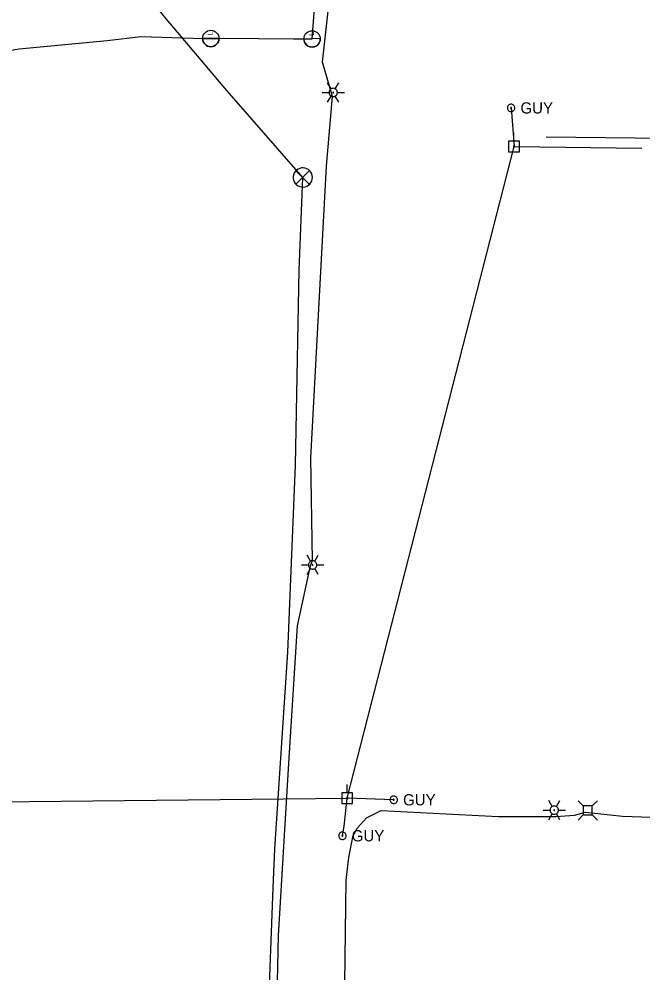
# Model space of a CAD drawing. Extents: x 596028 to 606371, y 330010 to 403088.
# Drawn here: x 604372 to 604585.6, y 338728.3 to 339055.2 of the extents above; entities that cross this region are included whole.
import ezdxf

# ---------------------------------------------------------------- set-up
doc = ezdxf.new("R2010")
doc.units = 0
for name, color, linetype in [('E_FTMS', 7, 'Continuous'), ('E_FTMS_Conduit', 7, 'Continuous'), ('E_LTG', 7, 'Continuous'), ('E_LTG_CID', 7, 'Continuous'), ('E_UTL_EGuyWire', 7, 'Continuous'), ('E_UTL_EPowerPole', 7, 'Continuous'), ('E_UTL_Overhead', 7, 'Continuous'), ('E_UTL_T', 7, 'Continuous'), ('E_UTL_T_UG', 7, 'Continuous')]:
    doc.layers.add(name, color=color, linetype=linetype)

# ---------------------------------------------------------------- blocks, each defined once
blk = doc.blocks.new('_U283')
at = {"layer": 'E_LTG'}
blk.add_lwpolyline([(0.001, -0.171), (0.001, 0.172)], dxfattribs=at)
blk.add_circle((0.001, 0), 0.171, dxfattribs=at)
blk.add_arc((0.001, 0), 0.171, 90, 270, dxfattribs=at)
blk.add_text('L', height=0.108, dxfattribs=at).set_placement((0.066, -0.042))
blk = doc.blocks.new('_U284')
at = {"layer": 'E_LTG'}
blk.add_lwpolyline([(0.001, -0.171), (0.001, 0.172)], dxfattribs=at)
blk.add_circle((0.001, 0), 0.171, dxfattribs=at)
blk.add_arc((0.001, 0), 0.171, 90, 270, dxfattribs=at)
blk.add_text('L', height=0.108, dxfattribs=at).set_placement((0.066, -0.042))

msp = doc.modelspace()

# ---------------------------------------------------------------- linework, layer by layer
at = {"layer": 'E_FTMS'}
for points in [[(604472.47, 339000.91), (604472.41, 339001.53), (604472.23, 339002.14), (604471.94, 339002.69), (604471.56, 339003.19), (604471.08, 339003.6), (604470.54, 339003.91), (604469.95, 339004.12), (604469.33, 339004.21), (604468.7, 339004.18), (604468.09, 339004.03), (604467.52, 339003.77), (604467.01, 339003.4), (604466.57, 339002.95), (604466.23, 339002.42), (604466, 339001.84), (604465.88, 339001.22), (604465.88, 339000.6), (604466, 338999.98), (604466.23, 338999.4), (604466.57, 338998.87), (604467.01, 338998.42), (604467.52, 338998.05), (604468.09, 338997.79), (604468.7, 338997.64), (604469.33, 338997.61), (604469.95, 338997.7), (604470.54, 338997.91), (604471.08, 338998.22), (604471.56, 338998.63), (604471.94, 338999.12), (604472.23, 338999.68), (604472.41, 339000.28), (604472.47, 339000.91)], [(604471.43, 339003.24), (604466.82, 338998.59)], [(604466.82, 339003.2), (604471.47, 338998.54)]]:
    msp.add_lwpolyline(points, dxfattribs=at)
at = {"layer": 'E_FTMS_Conduit'}
msp.add_lwpolyline([(604482.26, 338261.55), (604473.93, 338334.41), (604464.29, 338400.61), (604460.79, 338428.69), (604454.21, 338489.14), (604450.76, 338535.77), (604450.59, 338564.2), (604449.65, 338594.55), (604451.53, 338620.45), (604457.08, 338705.91), (604458.98, 338757.42), (604459.6, 338770.85), (604464.03, 338838.22), (604466.7, 338902.27), (604467.92, 338969.11), (604469.17, 339000.91), (604443.18, 339030.65), (604422.51, 339055.17), (604397.22, 339086.29), (604379.91, 339100.81)], dxfattribs=at)
at = {"layer": 'E_LTG'}
for points in [[(604478.86, 339031.27), (604477.66, 339033.33)], [(604481, 339030.03), (604480.97, 339030.3), (604480.9, 339030.56), (604480.77, 339030.8), (604480.6, 339031.01), (604480.4, 339031.19), (604480.16, 339031.33), (604479.91, 339031.42), (604479.64, 339031.46), (604479.37, 339031.44), (604479.1, 339031.38), (604478.86, 339031.27), (604478.63, 339031.11), (604478.45, 339030.91), (604478.3, 339030.68), (604478.2, 339030.43), (604478.15, 339030.16), (604478.15, 339029.89), (604478.2, 339029.63), (604478.3, 339029.37), (604478.45, 339029.14), (604478.63, 339028.95), (604478.86, 339028.79), (604479.1, 339028.68), (604479.37, 339028.61), (604479.64, 339028.6), (604479.91, 339028.64), (604480.16, 339028.73), (604480.4, 339028.86), (604480.6, 339029.04), (604480.77, 339029.26), (604480.9, 339029.5), (604480.97, 339029.76), (604481, 339030.03)], [(604481, 339030.03), (604480.97, 339030.3), (604480.9, 339030.56), (604480.77, 339030.8), (604480.6, 339031.01), (604480.4, 339031.19), (604480.16, 339031.33), (604479.91, 339031.42), (604479.64, 339031.46), (604479.37, 339031.44), (604479.1, 339031.38), (604478.86, 339031.27), (604478.63, 339031.11), (604478.45, 339030.91), (604478.3, 339030.68), (604478.2, 339030.43), (604478.15, 339030.16), (604478.15, 339029.89), (604478.2, 339029.63), (604478.3, 339029.37), (604478.45, 339029.14), (604478.63, 339028.95), (604478.86, 339028.79), (604479.1, 339028.68), (604479.37, 339028.61), (604479.64, 339028.6), (604479.91, 339028.64), (604480.16, 339028.73), (604480.4, 339028.86), (604480.6, 339029.04), (604480.77, 339029.26), (604480.9, 339029.5), (604480.97, 339029.76), (604481, 339030.03)], [(604481, 339030.03), (604480.97, 339030.3), (604480.9, 339030.56), (604480.77, 339030.8), (604480.6, 339031.01), (604480.4, 339031.19), (604480.16, 339031.33), (604479.91, 339031.42), (604479.64, 339031.46), (604479.37, 339031.44), (604479.1, 339031.38), (604478.86, 339031.27), (604478.63, 339031.11), (604478.45, 339030.91), (604478.3, 339030.68), (604478.2, 339030.43), (604478.15, 339030.16), (604478.15, 339029.89), (604478.2, 339029.63), (604478.3, 339029.37), (604478.45, 339029.14), (604478.63, 339028.95), (604478.86, 339028.79), (604479.1, 339028.68), (604479.37, 339028.61), (604479.64, 339028.6), (604479.91, 339028.64), (604480.16, 339028.73), (604480.4, 339028.86), (604480.6, 339029.04), (604480.77, 339029.26), (604480.9, 339029.5), (604480.97, 339029.76), (604481, 339030.03)], [(604480.28, 339031.27), (604481.48, 339033.33)], [(604475.76, 339030.03), (604478.14, 339030.03)], [(604477.66, 339026.73), (604478.86, 339028.79)], [(604479.69, 339030.03), (604479.69, 339030.05), (604479.68, 339030.07), (604479.67, 339030.09), (604479.66, 339030.11), (604479.64, 339030.12), (604479.62, 339030.14), (604479.6, 339030.14), (604479.58, 339030.15), (604479.55, 339030.15), (604479.53, 339030.14), (604479.51, 339030.13), (604479.49, 339030.12), (604479.48, 339030.1), (604479.46, 339030.08), (604479.46, 339030.06), (604479.45, 339030.04), (604479.45, 339030.02), (604479.46, 339029.99), (604479.46, 339029.97), (604479.48, 339029.95), (604479.49, 339029.94), (604479.51, 339029.92), (604479.53, 339029.92), (604479.55, 339029.91), (604479.58, 339029.91), (604479.6, 339029.91), (604479.62, 339029.92), (604479.64, 339029.93), (604479.66, 339029.95), (604479.67, 339029.96), (604479.68, 339029.98), (604479.69, 339030.01), (604479.69, 339030.03)], [(604481.48, 339026.73), (604480.28, 339028.79)], [(604481, 339030.03), (604483.38, 339030.03)], [(604471.8, 338869.35), (604470.61, 338871.41)], [(604473.23, 338869.35), (604474.42, 338871.41)], [(604468.71, 338868.11), (604471.09, 338868.11)], [(604473.95, 338868.11), (604473.92, 338868.38), (604473.84, 338868.64), (604473.72, 338868.88), (604473.55, 338869.09), (604473.35, 338869.27), (604473.11, 338869.41), (604472.85, 338869.5), (604472.59, 338869.54), (604472.31, 338869.52), (604472.05, 338869.46), (604471.8, 338869.35), (604471.58, 338869.19), (604471.39, 338868.99), (604471.25, 338868.76), (604471.15, 338868.51), (604471.1, 338868.24), (604471.1, 338867.97), (604471.15, 338867.71), (604471.25, 338867.45), (604471.39, 338867.22), (604471.58, 338867.03), (604471.8, 338866.87), (604472.05, 338866.76), (604472.31, 338866.69), (604472.59, 338866.68), (604472.85, 338866.72), (604473.11, 338866.81), (604473.35, 338866.94), (604473.55, 338867.12), (604473.72, 338867.34), (604473.84, 338867.58), (604473.92, 338867.84), (604473.95, 338868.11)], [(604473.95, 338868.11), (604473.92, 338868.38), (604473.84, 338868.64), (604473.72, 338868.88), (604473.55, 338869.09), (604473.35, 338869.27), (604473.11, 338869.41), (604472.85, 338869.5), (604472.59, 338869.54), (604472.31, 338869.52), (604472.05, 338869.46), (604471.8, 338869.35), (604471.58, 338869.19), (604471.39, 338868.99), (604471.25, 338868.76), (604471.15, 338868.51), (604471.1, 338868.24), (604471.1, 338867.97), (604471.15, 338867.71), (604471.25, 338867.45), (604471.39, 338867.22), (604471.58, 338867.03), (604471.8, 338866.87), (604472.05, 338866.76), (604472.31, 338866.69), (604472.59, 338866.68), (604472.85, 338866.72), (604473.11, 338866.81), (604473.35, 338866.94), (604473.55, 338867.12), (604473.72, 338867.34), (604473.84, 338867.58), (604473.92, 338867.84), (604473.95, 338868.11)], [(604473.95, 338868.11), (604473.92, 338868.38), (604473.84, 338868.64), (604473.72, 338868.88), (604473.55, 338869.09), (604473.35, 338869.27), (604473.11, 338869.41), (604472.85, 338869.5), (604472.59, 338869.54), (604472.31, 338869.52), (604472.05, 338869.46), (604471.8, 338869.35), (604471.58, 338869.19), (604471.39, 338868.99), (604471.25, 338868.76), (604471.15, 338868.51), (604471.1, 338868.24), (604471.1, 338867.97), (604471.15, 338867.71), (604471.25, 338867.45), (604471.39, 338867.22), (604471.58, 338867.03), (604471.8, 338866.87), (604472.05, 338866.76), (604472.31, 338866.69), (604472.59, 338866.68), (604472.85, 338866.72), (604473.11, 338866.81), (604473.35, 338866.94), (604473.55, 338867.12), (604473.72, 338867.34), (604473.84, 338867.58), (604473.92, 338867.84), (604473.95, 338868.11)], [(604472.64, 338868.11), (604472.63, 338868.13), (604472.63, 338868.15), (604472.62, 338868.17), (604472.6, 338868.19), (604472.59, 338868.21), (604472.57, 338868.22), (604472.55, 338868.22), (604472.52, 338868.23), (604472.5, 338868.23), (604472.48, 338868.22), (604472.46, 338868.21), (604472.44, 338868.2), (604472.42, 338868.18), (604472.41, 338868.16), (604472.4, 338868.14), (604472.4, 338868.12), (604472.4, 338868.1), (604472.4, 338868.07), (604472.41, 338868.05), (604472.42, 338868.03), (604472.44, 338868.02), (604472.46, 338868.01), (604472.48, 338868), (604472.5, 338867.99), (604472.52, 338867.99), (604472.55, 338867.99), (604472.57, 338868), (604472.59, 338868.01), (604472.6, 338868.03), (604472.62, 338868.04), (604472.63, 338868.06), (604472.63, 338868.09), (604472.64, 338868.11)], [(604473.95, 338868.11), (604476.33, 338868.11)], [(604470.61, 338864.81), (604471.8, 338866.87)], [(604474.42, 338864.81), (604473.23, 338866.87)], [(604554.58, 338785.31), (604553.39, 338787.37)], [(604556.01, 338785.31), (604557.2, 338787.37)], [(604551.48, 338784.07), (604553.86, 338784.07)], [(604553.39, 338780.77), (604554.58, 338782.83)], [(604556.72, 338784.07), (604556.69, 338784.34), (604556.62, 338784.6), (604556.49, 338784.84), (604556.33, 338785.06), (604556.12, 338785.23), (604555.88, 338785.37), (604555.63, 338785.46), (604555.36, 338785.5), (604555.09, 338785.48), (604554.82, 338785.42), (604554.58, 338785.31), (604554.36, 338785.15), (604554.17, 338784.95), (604554.02, 338784.72), (604553.92, 338784.47), (604553.87, 338784.2), (604553.87, 338783.93), (604553.92, 338783.67), (604554.02, 338783.41), (604554.17, 338783.19), (604554.36, 338782.99), (604554.58, 338782.83), (604554.82, 338782.72), (604555.09, 338782.65), (604555.36, 338782.64), (604555.63, 338782.68), (604555.88, 338782.77), (604556.12, 338782.9), (604556.33, 338783.08), (604556.49, 338783.3), (604556.62, 338783.54), (604556.69, 338783.8), (604556.72, 338784.07)], [(604556.72, 338784.07), (604556.69, 338784.34), (604556.62, 338784.6), (604556.49, 338784.84), (604556.33, 338785.06), (604556.12, 338785.23), (604555.88, 338785.37), (604555.63, 338785.46), (604555.36, 338785.5), (604555.09, 338785.48), (604554.82, 338785.42), (604554.58, 338785.31), (604554.36, 338785.15), (604554.17, 338784.95), (604554.02, 338784.72), (604553.92, 338784.47), (604553.87, 338784.2), (604553.87, 338783.93), (604553.92, 338783.67), (604554.02, 338783.41), (604554.17, 338783.19), (604554.36, 338782.99), (604554.58, 338782.83), (604554.82, 338782.72), (604555.09, 338782.65), (604555.36, 338782.64), (604555.63, 338782.68), (604555.88, 338782.77), (604556.12, 338782.9), (604556.33, 338783.08), (604556.49, 338783.3), (604556.62, 338783.54), (604556.69, 338783.8), (604556.72, 338784.07)], [(604556.72, 338784.07), (604556.69, 338784.34), (604556.62, 338784.6), (604556.49, 338784.84), (604556.33, 338785.06), (604556.12, 338785.23), (604555.88, 338785.37), (604555.63, 338785.46), (604555.36, 338785.5), (604555.09, 338785.48), (604554.82, 338785.42), (604554.58, 338785.31), (604554.36, 338785.15), (604554.17, 338784.95), (604554.02, 338784.72), (604553.92, 338784.47), (604553.87, 338784.2), (604553.87, 338783.93), (604553.92, 338783.67), (604554.02, 338783.41), (604554.17, 338783.19), (604554.36, 338782.99), (604554.58, 338782.83), (604554.82, 338782.72), (604555.09, 338782.65), (604555.36, 338782.64), (604555.63, 338782.68), (604555.88, 338782.77), (604556.12, 338782.9), (604556.33, 338783.08), (604556.49, 338783.3), (604556.62, 338783.54), (604556.69, 338783.8), (604556.72, 338784.07)], [(604555.41, 338784.07), (604555.41, 338784.09), (604555.4, 338784.11), (604555.39, 338784.13), (604555.38, 338784.15), (604555.36, 338784.17), (604555.34, 338784.18), (604555.32, 338784.18), (604555.3, 338784.19), (604555.27, 338784.19), (604555.25, 338784.18), (604555.23, 338784.17), (604555.21, 338784.16), (604555.2, 338784.14), (604555.19, 338784.12), (604555.18, 338784.1), (604555.17, 338784.08), (604555.17, 338784.06), (604555.18, 338784.04), (604555.19, 338784.01), (604555.2, 338784), (604555.21, 338783.98), (604555.23, 338783.97), (604555.25, 338783.96), (604555.27, 338783.95), (604555.3, 338783.95), (604555.32, 338783.95), (604555.34, 338783.96), (604555.36, 338783.97), (604555.38, 338783.99), (604555.39, 338784), (604555.4, 338784.02), (604555.41, 338784.05), (604555.41, 338784.07)], [(604557.2, 338780.77), (604556.01, 338782.83)], [(604556.72, 338784.07), (604559.1, 338784.07)]]:
    msp.add_lwpolyline(points, dxfattribs=at)
at = {"layer": 'E_LTG_CID'}
for points in [[(604462.53, 338665.89), (604459.42, 338679.36), (604459.39, 338681.9), (604459.7, 338688.71), (604460.81, 338741.12), (604464.5, 338801.96), (604467.28, 338847.26), (604471.84, 338867.78), (604472.52, 338869.57), (604471.92, 338904.85), (604477.27, 339004.79), (604479.36, 339028.67), (604475.85, 339040.45), (604483.83, 339111.42), (604496.92, 339188.17), (604513.35, 339300.5)], [(604472.34, 339048.39), (604473.46, 339063.32), (604479.45, 339117.63), (604486.02, 339161.45), (604495.8, 339218.5), (604495.95, 339219.98), (604495.31, 339225.73), (604505.5, 339269.91), (604508.87, 339289.37), (604513.35, 339300.5)], [(604362.06, 339036.82), (604361.81, 339038.26), (604360.87, 339040.81), (604361.83, 339043.26), (604372.05, 339045.03), (604402.15, 339047.84), (604413.62, 339049.2), (604438.74, 339048.45), (604442.01, 339048.64)], [(604442.01, 339048.64), (604466.02, 339048.47), (604471.27, 339048.44), (604472.34, 339048.39)]]:
    msp.add_lwpolyline(points, dxfattribs=at)
at = {"layer": 'E_UTL_EGuyWire'}
for p, q in [((604540.49, 339024.73), (604541.5, 339011.54)), ((604500.28, 338787.62), (604484.4, 338788.18))]:
    msp.add_line(p, q, dxfattribs=at)
for points in [[(604541.78, 339024.73), (604541.76, 339024.97), (604541.69, 339025.21), (604541.57, 339025.42), (604541.42, 339025.62), (604541.24, 339025.78), (604541.03, 339025.9), (604540.8, 339025.98), (604540.56, 339026.01), (604540.31, 339026), (604540.08, 339025.94), (604539.85, 339025.84), (604539.65, 339025.7), (604539.49, 339025.52), (604539.35, 339025.32), (604539.26, 339025.09), (604539.22, 339024.85), (604539.22, 339024.61), (604539.26, 339024.37), (604539.35, 339024.14), (604539.49, 339023.94), (604539.65, 339023.76), (604539.85, 339023.62), (604540.08, 339023.52), (604540.31, 339023.46), (604540.56, 339023.45), (604540.8, 339023.48), (604541.03, 339023.56), (604541.24, 339023.69), (604541.42, 339023.85), (604541.57, 339024.04), (604541.69, 339024.25), (604541.76, 339024.49), (604541.78, 339024.73)], [(604540.66, 339024.73), (604540.65, 339024.76), (604540.64, 339024.79), (604540.63, 339024.82), (604540.61, 339024.84), (604540.59, 339024.86), (604540.56, 339024.88), (604540.53, 339024.89), (604540.5, 339024.89), (604540.47, 339024.89), (604540.44, 339024.88), (604540.41, 339024.87), (604540.39, 339024.85), (604540.37, 339024.83), (604540.35, 339024.8), (604540.34, 339024.78), (604540.34, 339024.75), (604540.34, 339024.72), (604540.34, 339024.69), (604540.35, 339024.66), (604540.37, 339024.63), (604540.39, 339024.61), (604540.41, 339024.59), (604540.44, 339024.58), (604540.47, 339024.57), (604540.5, 339024.57), (604540.53, 339024.58), (604540.56, 339024.59), (604540.59, 339024.6), (604540.61, 339024.62), (604540.63, 339024.64), (604540.64, 339024.67), (604540.65, 339024.7), (604540.66, 339024.73)], [(604482.72, 338775.29), (604483.34, 338778.55), (604484.36, 338788.16)], [(604501.56, 338787.62), (604501.54, 338787.86), (604501.47, 338788.1), (604501.36, 338788.31), (604501.21, 338788.51), (604501.02, 338788.67), (604500.81, 338788.79), (604500.58, 338788.87), (604500.34, 338788.9), (604500.09, 338788.89), (604499.86, 338788.83), (604499.64, 338788.73), (604499.44, 338788.59), (604499.27, 338788.41), (604499.14, 338788.21), (604499.05, 338787.98), (604499, 338787.74), (604499, 338787.5), (604499.05, 338787.26), (604499.14, 338787.03), (604499.27, 338786.83), (604499.44, 338786.65), (604499.64, 338786.51), (604499.86, 338786.41), (604500.09, 338786.35), (604500.34, 338786.34), (604500.58, 338786.37), (604500.81, 338786.45), (604501.02, 338786.58), (604501.21, 338786.74), (604501.36, 338786.93), (604501.47, 338787.14), (604501.54, 338787.38), (604501.56, 338787.62)], [(604500.44, 338787.62), (604500.43, 338787.65), (604500.43, 338787.68), (604500.41, 338787.71), (604500.39, 338787.73), (604500.37, 338787.75), (604500.34, 338787.77), (604500.31, 338787.78), (604500.28, 338787.78), (604500.25, 338787.78), (604500.22, 338787.77), (604500.2, 338787.76), (604500.17, 338787.74), (604500.15, 338787.72), (604500.13, 338787.69), (604500.12, 338787.67), (604500.12, 338787.64), (604500.12, 338787.61), (604500.12, 338787.58), (604500.13, 338787.55), (604500.15, 338787.52), (604500.17, 338787.5), (604500.2, 338787.48), (604500.22, 338787.47), (604500.25, 338787.46), (604500.28, 338787.46), (604500.31, 338787.47), (604500.34, 338787.48), (604500.37, 338787.49), (604500.39, 338787.51), (604500.41, 338787.53), (604500.43, 338787.56), (604500.43, 338787.59), (604500.44, 338787.62)], [(604484, 338775.29), (604483.98, 338775.53), (604483.91, 338775.76), (604483.8, 338775.98), (604483.64, 338776.17), (604483.46, 338776.33), (604483.25, 338776.45), (604483.02, 338776.53), (604482.78, 338776.57), (604482.53, 338776.56), (604482.3, 338776.5), (604482.07, 338776.4), (604481.88, 338776.25), (604481.71, 338776.08), (604481.58, 338775.87), (604481.48, 338775.65), (604481.44, 338775.41), (604481.44, 338775.16), (604481.48, 338774.92), (604481.58, 338774.7), (604481.71, 338774.49), (604481.88, 338774.32), (604482.07, 338774.17), (604482.3, 338774.07), (604482.53, 338774.01), (604482.78, 338774), (604483.02, 338774.04), (604483.25, 338774.12), (604483.46, 338774.24), (604483.64, 338774.4), (604483.8, 338774.59), (604483.91, 338774.81), (604483.98, 338775.04), (604484, 338775.29)], [(604482.88, 338775.29), (604482.87, 338775.32), (604482.86, 338775.34), (604482.85, 338775.37), (604482.83, 338775.4), (604482.81, 338775.42), (604482.78, 338775.43), (604482.75, 338775.44), (604482.72, 338775.45), (604482.69, 338775.44), (604482.66, 338775.44), (604482.64, 338775.42), (604482.61, 338775.41), (604482.59, 338775.38), (604482.57, 338775.36), (604482.56, 338775.33), (604482.56, 338775.3), (604482.56, 338775.27), (604482.56, 338775.24), (604482.57, 338775.21), (604482.59, 338775.19), (604482.61, 338775.16), (604482.64, 338775.15), (604482.66, 338775.13), (604482.69, 338775.13), (604482.72, 338775.12), (604482.75, 338775.13), (604482.78, 338775.14), (604482.81, 338775.15), (604482.83, 338775.17), (604482.85, 338775.2), (604482.86, 338775.23), (604482.87, 338775.25), (604482.88, 338775.29)]]:
    msp.add_lwpolyline(points, dxfattribs=at)
at = {"layer": 'E_UTL_EPowerPole'}
for points in [[(604541.47, 339013.38), (604541.47, 339016.29)], [(604543.32, 339013.38), (604539.63, 339013.38)], [(604539.63, 339013.38), (604539.63, 339009.69)], [(604541.74, 339011.54), (604541.74, 339011.58), (604541.73, 339011.62), (604541.7, 339011.66), (604541.68, 339011.7), (604541.64, 339011.73), (604541.6, 339011.75), (604541.56, 339011.77), (604541.52, 339011.77), (604541.47, 339011.77), (604541.43, 339011.76), (604541.38, 339011.74), (604541.35, 339011.72), (604541.32, 339011.68), (604541.29, 339011.65), (604541.28, 339011.6), (604541.27, 339011.56), (604541.27, 339011.51), (604541.28, 339011.47), (604541.29, 339011.43), (604541.32, 339011.39), (604541.35, 339011.36), (604541.38, 339011.33), (604541.43, 339011.31), (604541.47, 339011.3), (604541.52, 339011.3), (604541.56, 339011.3), (604541.6, 339011.32), (604541.64, 339011.34), (604541.68, 339011.37), (604541.7, 339011.41), (604541.73, 339011.45), (604541.74, 339011.49), (604541.74, 339011.54)], [(604543.32, 339009.69), (604543.32, 339013.38)], [(604539.63, 339009.69), (604543.32, 339009.69)], [(604484.33, 338790), (604484.33, 338792.91)], [(604486.17, 338790), (604482.48, 338790)], [(604482.48, 338790), (604482.48, 338786.31)], [(604486.17, 338786.31), (604486.17, 338790)], [(604482.48, 338786.31), (604486.17, 338786.31)], [(604484.6, 338788.16), (604484.59, 338788.21), (604484.58, 338788.25), (604484.56, 338788.29), (604484.53, 338788.33), (604484.5, 338788.35), (604484.46, 338788.38), (604484.41, 338788.39), (604484.37, 338788.4), (604484.32, 338788.4), (604484.28, 338788.39), (604484.24, 338788.37), (604484.2, 338788.34), (604484.17, 338788.31), (604484.15, 338788.27), (604484.13, 338788.23), (604484.12, 338788.18), (604484.12, 338788.14), (604484.13, 338788.09), (604484.15, 338788.05), (604484.17, 338788.01), (604484.2, 338787.98), (604484.24, 338787.95), (604484.28, 338787.94), (604484.32, 338787.92), (604484.37, 338787.92), (604484.41, 338787.93), (604484.46, 338787.94), (604484.5, 338787.97), (604484.53, 338788), (604484.56, 338788.03), (604484.58, 338788.07), (604484.59, 338788.12), (604484.6, 338788.16)]]:
    msp.add_lwpolyline(points, dxfattribs=at)
at = {"layer": 'E_UTL_Overhead'}
for p, q in [((604484.36, 338788.16), (604541.5, 339011.54)), ((604541.5, 339011.54), (604585.27, 339010.92)), ((604239.6, 338785.61), (604484.36, 338788.16))]:
    msp.add_line(p, q, dxfattribs=at)
at = {"layer": 'E_UTL_T'}
for points in [[(604565.2, 338785.5), (604563.45, 338787.26)], [(604568.29, 338785.5), (604570.05, 338787.26)], [(604568.29, 338785.5), (604565.2, 338785.5)], [(604565.2, 338785.5), (604565.2, 338782.41)], [(604568.29, 338782.41), (604568.29, 338785.5)], [(604565.2, 338782.41), (604563.45, 338780.66)], [(604565.2, 338782.41), (604568.29, 338782.41)], [(604568.29, 338782.41), (604570.05, 338780.66)]]:
    msp.add_lwpolyline(points, dxfattribs=at)
at = {"layer": 'E_UTL_T_UG'}
msp.add_line((604552.53, 339014.82), (604801.15, 339012.35), dxfattribs=at)
msp.add_lwpolyline([(604481.71, 338582.68), (604483.97, 338760.08), (604484.94, 338767.82), (604486.38, 338775.38), (604487.85, 338777.99), (604490.94, 338781.48), (604495.94, 338783.91), (604536.09, 338781.88), (604555.81, 338781.9), (604562.17, 338782.36), (604565.94, 338783.42), (604578.66, 338781.98), (604607.98, 338781)], dxfattribs=at)

# ---------------------------------------------------------------- block references
at = {"layer": 'E_LTG_CID'}
for name, p, xscale, yscale, rotation in [('_U284', (604437.64, 339048.51), 16.404166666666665, 16.404166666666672, 89.9134766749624), ('_U283', (604472.34, 339048.38), 16.404166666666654, 16.404166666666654, 91.68443335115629)]:
    msp.add_blockref(name, p, dxfattribs=dict(at, xscale=xscale, yscale=yscale, rotation=rotation))

# ---------------------------------------------------------------- texts
at = {"layer": 'E_UTL_EGuyWire'}
for p in [(604543.7, 339022.81), (604503.49, 338785.7), (604485.92, 338773.36)]:
    msp.add_text('GUY', height=3.85, dxfattribs=at).set_placement(p)

doc.saveas('drawing.dxf')
